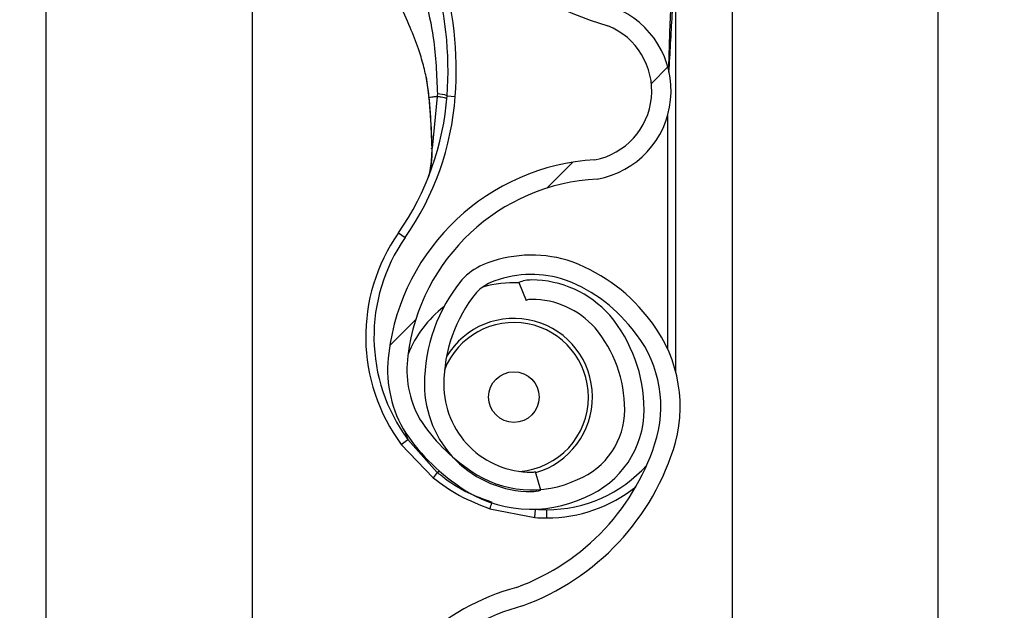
# Model space of a CAD drawing. Header units: inches. Extents: x 170 to 284, y 215 to 248.
# Tile 473 of 656: x 210.7657 to 210.8886, y 223.74 to 223.8136. Entities that reach past the tile are written whole.
import ezdxf

# ---------------------------------------------------------------- set-up
doc = ezdxf.new("R2010")
doc.units = ezdxf.units.IN
doc.header["$LTSCALE"] = 0.25
doc.header["$MEASUREMENT"] = 0
doc.layers.add('ANNOTATIONS', color=1, linetype='Continuous')
doc.layers.add('RH FRONT OF HOOD', color=7, linetype='Continuous')
doc.styles.add('ARIAL', font='arial.ttf', dxfattribs={"height": 0.09375})
doc.dimstyles.new('STANDARD$0', dxfattribs={"dimtxt": 0.09375, "dimasz": 0.09375, "dimexe": 0.03125, "dimexo": 0.046875, "dimgap": 0.09, "dimtad": 0, "dimtih": 1, "dimtoh": 1, "dimdec": 4, "dimzin": 0, "dimdsep": 46, "dimtxsty": 'ARIAL', "dimcen": 0.09, "dimadec": 0, "dimazin": 0, "dimtfac": 1, "dimtdec": 4, "dimtofl": 0, "dimtmove": 0, "dimatfit": 1, "dimfxl": 1, "dimtolj": 1, "dimtzin": 0, "dimarcsym": 0})
pattern_1 = [(45, (200.7563139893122, 218.4993357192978), (-0.03026527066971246, 0.03026527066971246), [])]

# ---------------------------------------------------------------- blocks, each defined once
blk = doc.blocks.new('*D78')
at = {"layer": 'ANNOTATIONS', "color": 0, "lineweight": -2, "transparency": 16777216}
for p, q in [((210.8125819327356, 224.1544254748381), (212.2530253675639, 224.1544254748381)), ((212.2217753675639, 224.0606754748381), (212.2217753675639, 222.3404997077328)), ((212.2217753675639, 220.1854637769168), (212.2217753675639, 221.9056395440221)), ((211.491250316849, 220.0917137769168), (212.2530253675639, 220.0917137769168))]:
    blk.add_line(p, q, dxfattribs=at)
at = {"layer": 'ANNOTATIONS', "color": 0, "transparency": 16777216}
for points in [[(212.2061503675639, 224.0606754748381), (212.2374003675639, 224.0606754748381), (212.2217753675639, 224.1544254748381)], [(212.2061503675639, 220.1854637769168), (212.2374003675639, 220.1854637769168), (212.2217753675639, 220.0917137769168)]]:
    blk.add_solid(points, dxfattribs=at)
at = {"layer": 'defpoints', "color": 0, "transparency": 16777216}
for p in [(210.7657069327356, 224.1544254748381), (211.444375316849, 220.0917137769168), (212.2217753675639, 220.0917137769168)]:
    blk.add_point(p, dxfattribs=at)
at = {"layer": 'ANNOTATIONS', "color": 0, "transparency": 16777216, "insert": (212.2217753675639, 222.1230696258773), "char_height": 0.09375, "attachment_point": 5, "style": 'ARIAL'}
blk.add_mtext('\\A1;OPENING\\PHEIGHT', dxfattribs=at)

msp = doc.modelspace()

# ---------------------------------------------------------------- hatches: boundary and pattern name
at = {"layer": 'RH FRONT OF HOOD'}
h = msp.add_hatch(dxfattribs=at)
h.set_pattern_fill('ANSI31', color=256, scale=0.34241245, angle=2.8e-322, style=0)
h.set_pattern_definition(pattern_1)
edge = h.paths.add_edge_path(flags=0)
edge.add_arc((210.829581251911, 223.7770340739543), 0.001712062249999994, 450.0000000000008, 472.2104203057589)
edge.add_line((210.8289340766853, 223.7786191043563), (210.8280215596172, 223.780853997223))
edge.add_arc((210.829581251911, 223.7770340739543), 0.004126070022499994, 450, 472.2104203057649, ccw=False)
edge.add_arc((210.829581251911, 223.7681313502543), 0.01302879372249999, 401.47616737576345, 450, ccw=False)
edge.add_arc((210.825335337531, 223.7649811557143), 0.01830194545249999, 359.9999999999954, 400.0613730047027, ccw=False)
edge.add_arc((210.831875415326, 223.7649811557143), 0.01176186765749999, 292.14085769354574, 360, ccw=False)
edge.add_arc((210.829581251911, 223.7682340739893), 0.01566536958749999, 235.25706803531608, 295.43079980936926, ccw=False)
edge.add_arc((210.834820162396, 223.7763492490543), 0.02532140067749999, 212.8542481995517, 235.980933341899, ccw=False)
edge.add_arc((210.826670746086, 223.7699803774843), 0.01504902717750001, 172.1557183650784, 209.3146496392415, ccw=False)
edge.add_arc((210.839100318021, 223.7686449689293), 0.02754708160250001, 453.30850314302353, 532.9325737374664, ccw=False)
edge.add_arc((210.835847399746, 223.8047352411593), 0.008748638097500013, 280.9586189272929, 427.9414322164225)
edge.add_arc((210.8557071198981, 223.8670885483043), 0.05672062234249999, 179.5706357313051, 253.00989973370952, ccw=False)
edge.add_arc((211.014038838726, 223.8682869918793), 0.2150521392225, 163.4260275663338, 180.2060536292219, ccw=False)
edge.add_arc((210.835265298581, 223.9204364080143), 0.02884824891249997, 465.1588434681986, 521.4137567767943, ccw=False)
edge.add_arc((210.817939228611, 223.9749827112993), 0.0284373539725, 290.1205938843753, 343.7190675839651)
edge.add_arc((210.830779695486, 223.9708052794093), 0.01494630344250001, 345.2914408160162, 400.5471921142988)
edge.add_arc((210.827355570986, 223.9689904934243), 0.0187470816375, 397.9578745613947, 431.4396159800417)
edge.add_arc((210.829581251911, 223.9738185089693), 0.0134739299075, 433.8775574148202, 472.2736457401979)
edge.add_arc((210.827013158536, 223.9808379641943), 0.006011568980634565, 474.9825325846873, 495.7175736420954)
edge.add_arc((210.836806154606, 223.9735788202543), 0.01816498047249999, 500.8992600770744, 539.9999999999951)
edge.add_arc((210.829581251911, 223.9735788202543), 0.01094007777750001, 539.9999999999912, 630.0000000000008)
edge.add_arc((210.829581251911, 223.9645048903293), 0.001866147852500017, 270, 285.6422464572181)
edge.add_line((210.8300844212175, 223.9627078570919), (210.8307353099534, 223.9603832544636))
edge.add_arc((210.829581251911, 223.9645048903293), 0.004280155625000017, 269.9999999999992, 285.6422464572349, ccw=False)
edge.add_arc((210.829581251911, 223.9735788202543), 0.01335408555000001, 179.9999999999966, 269.9999999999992, ccw=False)
edge.add_arc((210.836806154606, 223.9735788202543), 0.020578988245, 500.6113583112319, 539.9999999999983, ccw=False)
edge.add_arc((210.827013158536, 223.9808379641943), 0.008425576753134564, 474.5776671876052, 496.4997109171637, ccw=False)
edge.add_arc((210.829581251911, 223.9738185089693), 0.01588793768, 433.69030225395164, 472.4705806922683, ccw=False)
edge.add_arc((210.827355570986, 223.9689904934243), 0.02116108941, 398.1045307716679, 431.5771717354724, ccw=False)
edge.add_arc((210.830779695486, 223.9708052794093), 0.01736031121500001, 345.18024813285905, 400.3658533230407, ccw=False)
edge.add_arc((210.817939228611, 223.9749827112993), 0.030851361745, 289.9181572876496, 343.77953759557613, ccw=False)
edge.add_arc((210.835265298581, 223.9204364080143), 0.02643424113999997, 464.941709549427, 521.3236131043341)
edge.add_arc((211.014038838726, 223.8682869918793), 0.21263813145, 523.4376684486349, 540.2096895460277)
edge.add_arc((210.8557071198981, 223.8670885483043), 0.05430661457, 539.5566266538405, 613.1145348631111)
edge.add_arc((210.835847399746, 223.8047352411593), 0.01116264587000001, 280.0610388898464, 428.5290871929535, ccw=False)
edge.add_arc((210.839100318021, 223.7686449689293), 0.02513307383, 452.9714001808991, 532.9706577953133)
edge.add_arc((210.826670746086, 223.7699803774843), 0.01263501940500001, 532.0830472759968, 568.9826967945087)
edge.add_arc((210.834820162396, 223.7763492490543), 0.022907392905, 213.0443063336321, 236.0197152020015)
edge.add_arc((210.829581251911, 223.7682340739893), 0.01325136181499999, 235.1922404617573, 295.7352497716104)
edge.add_arc((210.831875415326, 223.7649811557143), 0.009347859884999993, 291.7225241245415, 360)
edge.add_arc((210.825335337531, 223.7649811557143), 0.01588793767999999, 359.9999999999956, 399.9521788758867)
edge.add_arc((210.829581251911, 223.7681313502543), 0.01061478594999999, 401.6345013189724, 450.0000000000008)
h = msp.add_hatch(dxfattribs=at)
h.set_pattern_fill('ANSI31', color=256, scale=0.34241245, angle=2.8e-322, style=0)
h.set_pattern_definition(pattern_1)
edge = h.paths.add_edge_path(flags=0)
edge.add_arc((210.829581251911, 223.5715866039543), 0.001712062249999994, 450.0000000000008, 472.2104203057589)
edge.add_line((210.8289340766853, 223.5731716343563), (210.8280215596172, 223.575406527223))
edge.add_arc((210.829581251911, 223.5715866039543), 0.004126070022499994, 450, 472.2104203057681, ccw=False)
edge.add_arc((210.829581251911, 223.5626838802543), 0.01302879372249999, 401.4761673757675, 450, ccw=False)
edge.add_arc((210.825335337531, 223.5595336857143), 0.01830194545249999, 359.9999999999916, 400.0613730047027, ccw=False)
edge.add_arc((210.831875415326, 223.5595336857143), 0.01176186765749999, 292.1408576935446, 359.99999999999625, ccw=False)
edge.add_arc((210.829581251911, 223.5627866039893), 0.01566536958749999, 235.25706803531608, 295.43079980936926, ccw=False)
edge.add_arc((210.834820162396, 223.5709017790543), 0.02532140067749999, 212.8542481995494, 235.980933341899, ccw=False)
edge.add_arc((210.826670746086, 223.5645329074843), 0.01504902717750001, 172.1557183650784, 209.3146496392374, ccw=False)
edge.add_arc((210.839100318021, 223.5631974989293), 0.02754708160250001, 453.3085031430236, 532.9325737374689, ccw=False)
edge.add_arc((210.835847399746, 223.5992877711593), 0.008748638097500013, 280.9586189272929, 427.9414322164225)
edge.add_arc((210.8557071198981, 223.6616410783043), 0.05672062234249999, 179.5706357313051, 253.0098997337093, ccw=False)
edge.add_arc((211.014038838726, 223.6628395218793), 0.2150521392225, 163.4260275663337, 180.2060536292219, ccw=False)
edge.add_arc((210.835265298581, 223.7149889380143), 0.02884824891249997, 465.1588434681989, 521.4137567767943, ccw=False)
edge.add_arc((210.817939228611, 223.7695352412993), 0.0284373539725, 290.1205938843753, 343.7190675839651)
edge.add_arc((210.830779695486, 223.7653578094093), 0.01494630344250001, 345.2914408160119, 400.5471921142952)
edge.add_arc((210.827355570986, 223.7635430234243), 0.0187470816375, 397.9578745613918, 431.4396159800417)
edge.add_arc((210.829581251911, 223.7683710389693), 0.0134739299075, 433.877557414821, 472.273645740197)
edge.add_arc((210.827013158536, 223.7753904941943), 0.006011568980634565, 474.98253258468, 495.7175736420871)
edge.add_arc((210.836806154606, 223.7681313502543), 0.01816498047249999, 500.8992600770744, 539.9999999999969)
edge.add_arc((210.829581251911, 223.7681313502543), 0.01094007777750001, 539.9999999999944, 629.9999999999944)
edge.add_arc((210.829581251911, 223.7590574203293), 0.001866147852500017, 269.9999999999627, 285.6422464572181)
edge.add_line((210.8300844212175, 223.7572603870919), (210.8307353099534, 223.7549357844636))
edge.add_arc((210.829581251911, 223.7590574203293), 0.004280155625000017, 269.9999999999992, 285.6422464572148, ccw=False)
edge.add_arc((210.829581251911, 223.7681313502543), 0.01335408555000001, 179.9999999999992, 269.9999999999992, ccw=False)
edge.add_arc((210.836806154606, 223.7681313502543), 0.020578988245, 500.6113583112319, 540, ccw=False)
edge.add_arc((210.827013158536, 223.7753904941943), 0.008425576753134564, 474.5776671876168, 496.4997109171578, ccw=False)
edge.add_arc((210.829581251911, 223.7683710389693), 0.01588793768, 433.6903022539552, 472.47058069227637, ccw=False)
edge.add_arc((210.827355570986, 223.7635430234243), 0.02116108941, 398.10453077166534, 431.5771717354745, ccw=False)
edge.add_arc((210.830779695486, 223.7653578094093), 0.01736031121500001, 345.18024813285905, 400.36585332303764, ccw=False)
edge.add_arc((210.817939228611, 223.7695352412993), 0.030851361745, 289.9181572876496, 343.7795375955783, ccw=False)
edge.add_arc((210.835265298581, 223.7149889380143), 0.02643424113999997, 464.9417095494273, 521.3236131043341)
edge.add_arc((211.014038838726, 223.6628395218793), 0.21263813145, 523.4376684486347, 540.2096895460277)
edge.add_arc((210.8557071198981, 223.6616410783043), 0.05430661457, 539.5566266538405, 613.1145348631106)
edge.add_arc((210.835847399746, 223.5992877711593), 0.01116264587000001, 280.0610388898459, 428.52908719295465, ccw=False)
edge.add_arc((210.839100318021, 223.5631974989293), 0.02513307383, 452.9714001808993, 532.970657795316)
edge.add_arc((210.826670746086, 223.5645329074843), 0.01263501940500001, 532.0830472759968, 568.9826967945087)
edge.add_arc((210.834820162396, 223.5709017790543), 0.022907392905, 213.0443063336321, 236.0197152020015)
edge.add_arc((210.829581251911, 223.5627866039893), 0.01325136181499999, 235.1922404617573, 295.7352497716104)
edge.add_arc((210.831875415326, 223.5595336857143), 0.009347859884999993, 291.7225241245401, 359.9999999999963)
edge.add_arc((210.825335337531, 223.5595336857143), 0.01588793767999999, 359.9999999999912, 399.9521788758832)
edge.add_arc((210.829581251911, 223.5626838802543), 0.01061478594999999, 401.6345013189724, 450.0000000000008)

# ---------------------------------------------------------------- linework, layer by layer
for p, q in [((210.8546275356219, 224.3444764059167), (210.8546275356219, 220.0917137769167)), ((210.8803084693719, 224.3444764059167), (210.8803084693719, 220.0917137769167)), ((210.7690244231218, 220.0917137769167), (210.7690244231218, 224.2497177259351)), ((210.7947053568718, 223.8617174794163), (210.7947053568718, 223.669343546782)), ((210.8475911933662, 223.7696883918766), (210.8475911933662, 223.8221105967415)), ((210.8164238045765, 223.8064613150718), (210.8167886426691, 223.8038822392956)), ((210.8168306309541, 223.8037299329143), (210.8168166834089, 223.8038972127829)), ((210.8178317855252, 223.8040261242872), (210.8171816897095, 223.7975921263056)), ((210.8190535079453, 223.8041252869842), (210.8200779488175, 223.804049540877)), ((210.8465639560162, 223.8016111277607), (210.8465639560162, 223.7725853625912)), ((210.8129731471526, 223.7870371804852), (210.813815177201, 223.786448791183)), ((210.8280215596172, 223.780853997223), (210.8289340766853, 223.7786191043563)), ((210.8138215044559, 223.7621989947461), (210.8141625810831, 223.7612535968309)), ((210.8133370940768, 223.7606422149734), (210.8141625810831, 223.7612535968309)), ((210.8133370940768, 223.7606422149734), (210.8173154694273, 223.7564975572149)), ((210.8178218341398, 223.7571614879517), (210.8141625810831, 223.7612535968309)), ((210.8178218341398, 223.7571614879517), (210.8180455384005, 223.7573812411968)), ((210.8307353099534, 223.7549357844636), (210.8300844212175, 223.7572603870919)), ((210.8243828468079, 223.7526426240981), (210.8300214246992, 223.7515416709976)), ((210.8300214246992, 223.7515416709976), (210.8300885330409, 223.7525667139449)), ((210.8314978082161, 223.7514933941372), (210.8314978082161, 223.7525206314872))]:
    msp.add_line(p, q, dxfattribs=at)
at = {"layer": 'RH FRONT OF HOOD', "flags": 128}
msp.add_lwpolyline([(210.8171481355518, 223.7975234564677), (210.8171203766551, 223.7975310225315), (210.8171013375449, 223.7975393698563), (210.8170915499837, 223.7975482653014), (210.8170912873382, 223.7975574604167), (210.8171005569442, 223.7975666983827), (210.8171190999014, 223.7975757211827), (210.8171463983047, 223.79758427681), (210.8171816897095, 223.7975921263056)], dxfattribs=at)
at = {"layer": 'RH FRONT OF HOOD'}
msp.add_circle((210.8273888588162, 223.7665595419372), 0.00315523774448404, dxfattribs=at)
for centre, radius, start, end in [((210.8557071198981, 223.8670885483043), 0.05672062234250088, 179.5706357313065, 253.009899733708), ((210.7760269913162, 223.8073066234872), 0.04314396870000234, 355.771303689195, 16.94846748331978), ((210.7760269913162, 223.8073066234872), 0.04417120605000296, 355.7713036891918, 16.94846748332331), ((210.835847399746, 223.8047352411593), 0.01116264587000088, 280.0610388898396, 68.52908719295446), ((210.835847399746, 223.8047352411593), 0.008748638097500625, 280.9586189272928, 67.94143221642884), ((210.8177746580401, 223.8008663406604), 0.003500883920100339, 68.5743578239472, 89.04261803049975), ((210.7849054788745, 223.8066501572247), 0.03424124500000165, 325.055123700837, 355.771303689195), ((210.7849054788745, 223.8066501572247), 0.03526848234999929, 325.055123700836, 355.7713036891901), ((210.8168402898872, 223.8035521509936), 0.0001780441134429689, 93.10983559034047, 110.0707638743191), ((210.8167935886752, 223.803749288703), 3.319259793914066e-05, 244.2889319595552, 282.2874080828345), ((210.839100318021, 223.7686449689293), 0.02754708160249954, 93.3085031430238, 172.9325737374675), ((210.839100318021, 223.7686449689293), 0.02513307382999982, 92.9714001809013, 172.9706577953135), ((210.8314978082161, 223.7740926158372), 0.02259922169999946, 145.0551237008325, 216.5248216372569), ((210.8314978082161, 223.7740926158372), 0.02157198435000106, 145.0551237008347, 216.5248216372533), ((210.829581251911, 223.7683710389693), 0.01588793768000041, 73.69030225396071, 112.4705806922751), ((210.827355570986, 223.7635430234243), 0.02116108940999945, 38.10453077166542, 71.57717173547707), ((210.827013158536, 223.7753904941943), 0.008425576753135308, 114.5776671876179, 136.4997109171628), ((210.836806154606, 223.7681313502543), 0.02057898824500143, 140.6113583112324, 179.9999999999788), ((210.829581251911, 223.7683710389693), 0.01347392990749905, 73.87755741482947, 112.2736457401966), ((210.829581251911, 223.7770340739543), 0.004126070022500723, 90, 112.2104203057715), ((210.829581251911, 223.7681313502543), 0.01302879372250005, 41.47616737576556, 90), ((210.827355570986, 223.7635430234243), 0.01874708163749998, 37.95787456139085, 71.43961598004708), ((210.827013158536, 223.7753904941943), 0.006011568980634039, 114.9825325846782, 135.7175736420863), ((210.8273888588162, 223.7665595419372), 0.0142508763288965, 87.35889654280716, 105.8277214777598), ((210.836806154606, 223.7681313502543), 0.01816498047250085, 140.8992600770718, 179.9999999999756), ((210.829581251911, 223.7770340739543), 0.001712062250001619, 90, 112.2104203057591), ((210.829581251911, 223.7681313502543), 0.01061478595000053, 41.63450131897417, 90), ((210.8273888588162, 223.7665595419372), 0.0142508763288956, 127.8333931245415, 157.9527497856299), ((210.8273888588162, 223.7665595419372), 0.009810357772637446, 286.1585342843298, 149.0324419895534), ((210.825335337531, 223.7649811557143), 0.01830194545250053, 359.9999999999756, 40.0613730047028), ((210.830779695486, 223.7653578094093), 0.01736031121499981, 345.180248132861, 40.36585332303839), ((210.8273888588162, 223.7665595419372), 0.009303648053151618, 0, 158.458825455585), ((210.825335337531, 223.7649811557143), 0.01588793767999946, 359.9999999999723, 39.95217887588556), ((210.830779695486, 223.7653578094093), 0.01494630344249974, 345.2914408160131, 40.54719211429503), ((210.826670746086, 223.7699803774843), 0.01504902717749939, 172.15571836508, 209.3146496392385), ((210.826670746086, 223.7699803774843), 0.01263501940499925, 172.0830472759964, 208.9826967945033), ((210.829581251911, 223.7681313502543), 0.01335408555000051, 179.9999999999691, 269.9999999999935), ((210.829581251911, 223.7681313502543), 0.01094007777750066, 179.9999999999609, 269.9999999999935), ((210.8273888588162, 223.7665595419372), 0.009303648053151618, 274.6412271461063, 0), ((210.831875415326, 223.7649811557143), 0.00934785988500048, 291.7225241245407, 359.9999999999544), ((210.831875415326, 223.7649811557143), 0.01176186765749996, 292.1408576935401, 359.9999999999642), ((210.834820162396, 223.7763492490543), 0.02290739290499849, 213.044306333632, 236.0197152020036), ((210.834820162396, 223.7763492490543), 0.02532140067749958, 212.8542481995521, 235.9809333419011), ((210.817939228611, 223.7695352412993), 0.02843735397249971, 290.1205938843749, 343.7190675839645), ((210.817939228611, 223.7695352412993), 0.03085136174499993, 289.91815728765, 343.7795375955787), ((210.8314978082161, 223.7692988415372), 0.01677821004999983, 269.9999999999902, 317.9734601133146), ((210.8244957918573, 223.7515463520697), 0.008721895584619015, 139.9244128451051, 145.4117204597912), ((210.829581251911, 223.7682340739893), 0.01325136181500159, 235.1922404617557, 295.7352497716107), ((210.829581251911, 223.7590574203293), 0.001866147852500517, 269.9999999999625, 285.6422464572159), ((210.829581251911, 223.7682340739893), 0.01566536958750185, 235.2570680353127, 295.4307998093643), ((210.8314978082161, 223.7692988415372), 0.01780544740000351, 269.9999999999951, 308.5921886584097), ((210.829581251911, 223.7590574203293), 0.004280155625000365, 269.9999999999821, 285.642246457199), ((210.8167873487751, 223.755816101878), 0.008231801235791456, 337.3243224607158, 342.6867957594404), ((210.8314978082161, 223.7740926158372), 0.02259922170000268, 266.2542590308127, 270), ((210.8314978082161, 223.7740926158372), 0.02157198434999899, 266.2542590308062, 269.9999999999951), ((210.835265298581, 223.7149889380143), 0.02884824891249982, 105.1588434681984, 161.4137567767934), ((210.835265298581, 223.7149889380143), 0.02643424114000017, 104.9417095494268, 161.3236131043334)]:
    msp.add_arc(centre, radius, start, end, dxfattribs=at)
for points, knots in [([(210.8467469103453, 223.8070896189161), (210.846883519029, 223.8094508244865), (210.8470898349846, 223.813016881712), (210.8473344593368, 223.8172342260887), (210.8474677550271, 223.8194444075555), (210.8475352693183, 223.82064487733), (210.847562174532, 223.8213025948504), (210.8475751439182, 223.8216656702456), (210.8475817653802, 223.8218661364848), (210.8475853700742, 223.8219772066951), (210.847587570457, 223.8220433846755), (210.8475889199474, 223.8220817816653), (210.8475898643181, 223.8221052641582), (210.8475903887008, 223.8221162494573), (210.8475907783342, 223.822121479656), (210.8475910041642, 223.8221220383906), (210.8475911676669, 223.8221187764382), (210.8475911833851, 223.8221137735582), (210.8475911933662, 223.8221105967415)], [0, 0, 0, 0, 0.4681368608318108, 0.7070129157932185, 0.8371325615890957, 0.9079072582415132, 0.9470740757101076, 0.9687898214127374, 0.9808770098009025, 0.9876679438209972, 0.9915546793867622, 0.9947708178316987, 0.9959953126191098, 0.9972287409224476, 0.9978484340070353, 0.9984730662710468, 0.9990304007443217, 1, 1, 1, 1]), ([(210.8157399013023, 223.8179348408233), (210.8157399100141, 223.8179348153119), (210.8159257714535, 223.8173905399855), (210.8165992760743, 223.815231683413), (210.8175862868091, 223.8107238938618), (210.817742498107, 223.8067012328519), (210.8178331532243, 223.8043667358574)], [0, 0, 0, 0, 5.869764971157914e-06, 0.1252288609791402, 0.4923383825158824, 1, 1, 1, 1]), ([(210.8470468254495, 223.8172044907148), (210.8470034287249, 223.8163299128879), (210.846839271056, 223.8130216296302), (210.8467399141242, 223.8097106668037), (210.8466668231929, 223.807274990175)], [0, 0, 0, 0, 0.2643600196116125, 1, 1, 1, 1]), ([(210.8168166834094, 223.803897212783), (210.8167354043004, 223.8045917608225), (210.8165747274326, 223.8059647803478), (210.816099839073, 223.8079968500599), (210.8154151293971, 223.8102405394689), (210.8144028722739, 223.8128444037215), (210.8135384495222, 223.8146801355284), (210.8130676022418, 223.8156800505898)], [0, 0, 0, 0, 0.1627420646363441, 0.3217171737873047, 0.4905672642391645, 0.7225142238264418, 0.9999999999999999, 0.9999999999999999, 0.9999999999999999, 0.9999999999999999]), ([(210.8178331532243, 223.8043667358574), (210.8178329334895, 223.8042532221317), (210.8178327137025, 223.8041396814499), (210.8178317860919, 223.8040261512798), (210.8178317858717, 223.8040261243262)], [0, 0, 0, 0, 0.9997625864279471, 1, 1, 1, 1]), ([(210.8167886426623, 223.8038822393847), (210.8167807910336, 223.8038825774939), (210.8167648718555, 223.8038832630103), (210.8167640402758, 223.8038864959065), (210.8167795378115, 223.8038910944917), (210.8168044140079, 223.8038951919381), (210.8168166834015, 223.8038972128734)], [0, 0, 0, 0, 0.2466091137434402, 0.5000000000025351, 0.753390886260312, 0.9999999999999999, 0.9999999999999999, 0.9999999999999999, 0.9999999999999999]), ([(210.8168006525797, 223.8037168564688), (210.816860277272, 223.8029956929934), (210.8170316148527, 223.8009233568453), (210.8171021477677, 223.7988653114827), (210.8171481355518, 223.7975234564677)], [0, 0, 0, 0, 0.3479954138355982, 1, 1, 1, 1]), ([(210.8178317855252, 223.8040261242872), (210.8177773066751, 223.8040199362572), (210.8175254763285, 223.8039913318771), (210.8171607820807, 223.8039466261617), (210.816920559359, 223.8039121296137), (210.816816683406, 223.8038972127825)], [0, 0, 0, 0, 0.1354579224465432, 0.6261588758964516, 1, 1, 1, 1]), ([(210.8171816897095, 223.7975921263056), (210.8171283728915, 223.7989220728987), (210.8170467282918, 223.8009586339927), (210.8168862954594, 223.8030160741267), (210.8168306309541, 223.8037299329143)], [0, 0, 0, 0, 0.6530354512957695, 1, 1, 1, 1]), ([(210.8166826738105, 223.7938958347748), (210.8167543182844, 223.7941234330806), (210.8170183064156, 223.794962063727), (210.8171506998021, 223.796299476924), (210.8171751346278, 223.7973187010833), (210.8171816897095, 223.7975921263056)], [0, 0, 0, 0, 0.2141804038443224, 0.7891897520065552, 1, 1, 1, 1]), ([(210.8171481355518, 223.7975234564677), (210.817153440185, 223.7972424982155), (210.8171697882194, 223.7963766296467), (210.8170495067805, 223.795563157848), (210.8169682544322, 223.7950136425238)], [0, 0, 0, 0, 0.3244814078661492, 0.9999999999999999, 0.9999999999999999, 0.9999999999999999, 0.9999999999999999]), ([(210.8173154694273, 223.7564975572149), (210.818388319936, 223.7557088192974), (210.8205696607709, 223.7541051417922), (210.8230980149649, 223.7531354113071), (210.8243828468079, 223.7526426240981)], [0, 0, 0, 0, 0.4918307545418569, 1, 1, 1, 1]), ([(210.8246669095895, 223.7534278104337), (210.82365836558, 223.7537911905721), (210.8216120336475, 223.754528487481), (210.8193669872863, 223.7559129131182), (210.8181662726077, 223.7568831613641), (210.8178218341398, 223.7571614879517)], [0, 0, 0, 0, 0.4093476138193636, 0.8305647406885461, 1, 1, 1, 1])]:
    msp.add_open_spline(points, degree=3, knots=knots, dxfattribs=at)
msp.add_open_spline([(210.8190246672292, 223.803761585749), (210.8190102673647, 223.8037789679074), (210.8189814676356, 223.8038137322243), (210.818732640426, 223.8038801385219), (210.8183567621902, 223.8039522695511), (210.8180067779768, 223.8040015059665), (210.8178317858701, 223.8040261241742)], degree=3, dxfattribs=at)

# ---------------------------------------------------------------- dimensions: what is measured, and where the dimension line sits
at = {"layer": 'ANNOTATIONS'}
dim = msp.add_linear_dim(base=(212.2217753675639, 220.0917137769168), p1=(210.7657069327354, 224.154425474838), p2=(211.4443753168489, 220.0917137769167), angle=90, text='OPENING\\PHEIGHT', dimstyle='STANDARD$0', dxfattribs=at)
dim.commit()
dim.dimension.update_dxf_attribs({"geometry": '*D78', "text_midpoint": (212.2217753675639, 222.1230696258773)})

doc.saveas('drawing.dxf')
